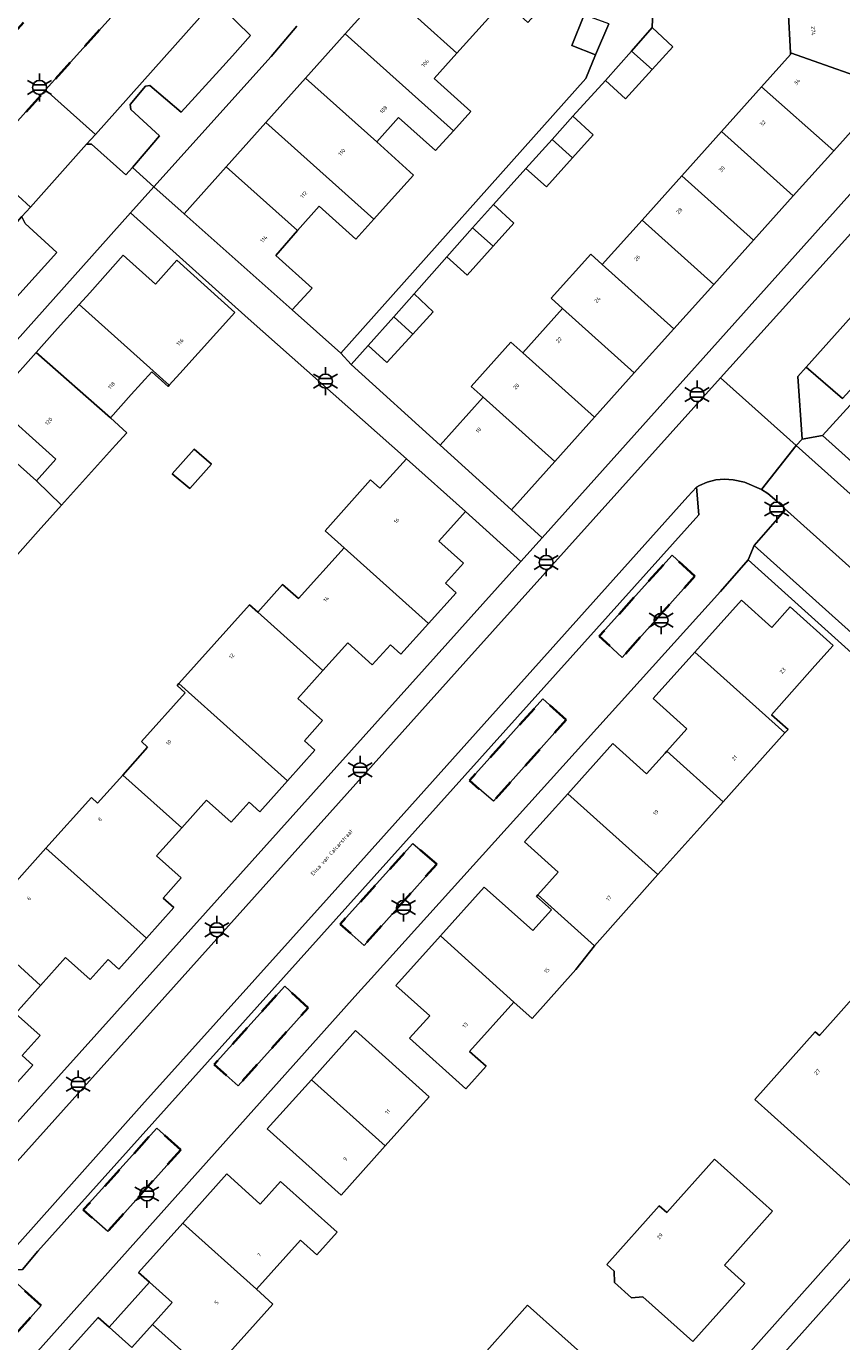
# Model space of a CAD drawing. Extents: x 105780 to 185197, y 477999 to 525027.
# Tile 106 of 562: x 106384 to 106458, y 478780 to 478900. Entities that reach past the tile are written whole.
import ezdxf
from ezdxf.enums import TextEntityAlignment as Align

# ---------------------------------------------------------------- set-up
doc = ezdxf.new("R2010")
doc.units = 0
doc.linetypes.add('XX-HIDDEN', pattern=[4, 2, -2])
for name, color, linetype, lineweight in [('B-GV-GR-MATERIAALGRENS-G', 252, 'XX-HIDDEN', 35), ('B-RO-IE-MEUBILAIR_WEGMEUBILAIR-S', 252, 'Continuous', 25), ('B-XX-KG-KADASTRAAL_BEBOUWING-G', 252, 'Continuous', 20), ('B1-WE-OG-BEBOUWING-T18', 7, 'Continuous', 18), ('B1-WE-OG-TERREIN_ERF-GV', 252, 'Continuous', 18), ('B1-WE-OG-TOPOGRAFIE-T18', 10, 'Continuous', 18), ('B1-WE-VH-VERHARDING_ASFALT-GV', 252, 'Continuous', 18), ('B1-WE-VH-VERHARDING_BETONSTRAATSTEEN-GV', 252, 'Continuous', 18), ('B1-WE-VH-VERHARDING_TEGEL-GV', 252, 'Continuous', 18)]:
    doc.layers.add(name, color=color, linetype=linetype, lineweight=lineweight)
doc.styles.add('NLCS-ISO', font='NLCS-ISO.ttf')
doc.styles.add('NLCS-ISO-M200-T18', font='NLCS-ISO.ttf', dxfattribs={"height": 0.36})

# ---------------------------------------------------------------- blocks, each defined once
blk = doc.blocks.new('B-SIE-WEG_LICHTMAST-SO')
at = {"ltscale": 0.1}
for p, q in [((0, 1.27), (0, 2.53)), ((-1.1, 0.63), (-2.19, 1.27)), ((1.1, 0.63), (2.19, 1.27)), ((-1.1, -0.63), (-2.19, -1.27)), ((0, -1.27), (0, -2.53)), ((1.1, -0.63), (2.19, -1.27))]:
    blk.add_line(p, q, dxfattribs=at)
at = {"flags": 128}
for points in [[(-1.16, 0.5), (1.16, 0.5)], [(-1.16, -0.5), (1.16, -0.5)]]:
    blk.add_lwpolyline(points, dxfattribs=at)
at = {"ltscale": 0.1}
blk.add_circle((0, 0), 1.27, dxfattribs=at)
at = {"style": 'NLCS-ISO'}
blk.add_attdef('TYPE', text='', height=1.8, dxfattribs=at).set_placement((0, 2.53), align=Align.BOTTOM_CENTER)

msp = doc.modelspace()

# ---------------------------------------------------------------- linework, layer by layer
at = {"layer": 'B-GV-GR-MATERIAALGRENS-G', "flags": 128}
for points in [[(106399.318, 478964.821), (106398.736, 478971.308), (106398.326, 478973.638), (106397.422, 478978.079), (106396.008, 478977.854), (106394.69, 478977.507), (106394.018, 478980.626), (106393.641, 478983.201), (106393.51, 478985.239), (106391.871, 478986.475), (106390.014, 478986.464), (106389.738, 478986.419), (106389.309, 478986.397), (106389.014, 478986.382), (106389.432, 478981.417), (106389.646, 478979.846), (106389.97, 478978.826), (106391.533, 478972.694), (106391.852, 478970.637), (106392.174, 478966.731), (106393.991, 478939.83), (106395.385, 478919.201), (106395.458, 478917.141), (106395.415, 478915.241), (106395.134, 478913.908), (106394.524, 478912.291), (106393.601, 478910.845), (106385.681, 478901.945), (106317.987, 478827.036), (106301.09, 478808.452), (106300.016, 478807.774), (106298.627, 478807.285), (106297.375, 478806.99), (106295.554, 478806.851), (106293.956, 478807.108), (106292.737, 478807.661), (106291.032, 478808.629), (106289.079, 478810.361), (106287.938, 478811.439), (106287.238, 478812.364), (106286.762, 478813.351), (106286.351, 478814.557), (106286.155, 478815.815), (106286.315, 478817.2), (106286.561, 478818.452), (106284.236, 478815.822), (106284.491, 478811.899), (106293.434, 478803.903), (106294.239, 478803.387), (106295.298, 478803.071), (106296.562, 478802.983), (106297.65, 478803.22), (106299.142, 478803.97), (106301.839, 478806.084), (106303.211, 478804.442), (106312.235, 478811.943), (106312.878, 478812.598), (106320.431, 478821.005), (106336.921, 478839.319), (106370.603, 478876.884), (106379.965, 478887.247), (106385.832, 478893.766), (106397.447, 478906.67), (106398.49, 478907.916), (106399.182, 478908.918), (106399.835, 478910.104), (106400.508, 478911.645), (106401.039, 478913.257), (106401.386, 478914.81), (106401.615, 478916.563), (106401.725, 478918.329), (106401.698, 478920.255)], [(106444.809, 478849.603), (106442.737, 478851.518), (106436.124, 478844.165), (106438.208, 478842.241)], [(106433.133, 478836.581), (106431.002, 478838.47), (106424.334, 478831.055), (106426.504, 478829.188)], [(106421.362, 478823.453), (106419.191, 478825.337), (106412.6, 478818.008), (106414.761, 478816.09)], [(106409.687, 478810.431), (106407.552, 478812.394), (106401.142, 478805.267), (106403.322, 478803.331)], [(106398.115, 478797.524), (106395.943, 478799.486), (106389.263, 478792.063), (106391.477, 478790.12)], [(106385.431, 478783.377), (106383.239, 478785.377), (106378.158, 478779.737), (106377.366, 478778.858), (106379.605, 478776.879)]]:
    msp.add_lwpolyline(points, close=True, dxfattribs=at)
at = {"layer": 'B-XX-KG-KADASTRAAL_BEBOUWING-G', "flags": 128}
for points in [[(106428.365, 478902.875), (106419.433, 478906.018), (106416.714, 478902.939), (106423.203, 478897.12), (106427.478, 478901.86), (106429.648, 478899.903), (106431.374, 478901.816)], [(106423.203, 478897.12), (106416.714, 478902.939), (106413.06, 478898.863), (106422.874, 478890.062), (106424.455, 478891.819), (106421.131, 478894.822)], [(106462.024, 478901.627), (106453.278, 478901.151), (106453.493, 478897.132), (106462.435, 478893.986)], [(106437.005, 478899.779), (106434.755, 478900.578), (106433.619, 478897.821), (106435.781, 478896.958)], [(106442.799, 478897.696), (106440.944, 478899.433), (106439.062, 478897.305), (106440.926, 478895.633)], [(106413.06, 478898.863), (106409.456, 478894.841), (106415.911, 478889.052), (106417.905, 478891.268), (106421.251, 478888.258), (106422.874, 478890.062)], [(106440.926, 478895.633), (106439.062, 478897.305), (106436.683, 478894.638), (106438.515, 478892.978)], [(106462.435, 478893.986), (106453.493, 478897.132), (106453.501, 478896.976), (106450.874, 478894.05), (106457.42, 478888.244), (106462.443, 478893.836)], [(106415.911, 478889.052), (106409.456, 478894.841), (106405.852, 478890.82), (106415.651, 478882.033), (106417.251, 478883.812), (106419.257, 478886.041)], [(106450.874, 478894.05), (106447.224, 478889.985), (106453.738, 478884.143), (106457.42, 478888.244)], [(106405.852, 478890.82), (106402.249, 478886.799), (106408.719, 478880.997), (106410.669, 478883.224), (106414.014, 478880.214), (106415.651, 478882.033)], [(106433.732, 478891.392), (106431.835, 478889.279), (106433.691, 478887.615), (106435.558, 478889.699)], [(106447.224, 478889.985), (106443.616, 478885.967), (106450.129, 478880.125), (106453.738, 478884.143)], [(106433.691, 478887.615), (106431.835, 478889.279), (106429.465, 478886.64), (106431.323, 478884.974)], [(106408.719, 478880.997), (106402.249, 478886.799), (106398.425, 478882.532), (106408.238, 478873.794), (106410.046, 478875.776), (106406.742, 478878.741)], [(106443.616, 478885.967), (106440.009, 478881.949), (106446.521, 478876.109), (106450.129, 478880.125)], [(106426.527, 478883.361), (106424.623, 478881.239), (106426.477, 478879.576), (106428.367, 478881.676)], [(106426.477, 478879.576), (106424.623, 478881.239), (106422.281, 478878.629), (106424.113, 478876.949)], [(106440.009, 478881.949), (106436.401, 478877.931), (106442.913, 478872.091), (106446.521, 478876.109)], [(106436.401, 478877.931), (106435.355, 478878.87), (106431.748, 478874.851), (106432.793, 478873.913), (106439.305, 478868.074), (106442.913, 478872.091)], [(106388.889, 478874.292), (106397.073, 478866.953), (106398.028, 478868.016), (106403.021, 478873.573), (106397.755, 478878.303), (106395.81, 478876.14), (106392.895, 478878.759), (106389.843, 478875.356)], [(106419.328, 478875.258), (106417.458, 478873.161), (106419.194, 478871.604), (106421.028, 478873.625)], [(106388.889, 478874.292), (106386.926, 478872.102), (106384.964, 478869.914), (106391.718, 478863.984), (106393.619, 478866.101), (106395.48, 478868.173), (106396.968, 478866.836), (106397.073, 478866.953)], [(106419.194, 478871.604), (106417.458, 478873.161), (106415.147, 478870.569), (106416.84, 478869.012)], [(106432.793, 478873.913), (106429.186, 478869.895), (106435.697, 478864.057), (106439.305, 478868.074)], [(106429.186, 478869.895), (106428.098, 478870.872), (106424.491, 478866.854), (106425.579, 478865.878), (106432.089, 478860.04), (106435.697, 478864.057)], [(106384.964, 478869.914), (106384.009, 478868.849), (106380.958, 478865.447), (106386.765, 478860.24), (106384.996, 478858.264), (106387.294, 478856.071), (106392.188, 478861.515), (106393.206, 478862.648), (106391.718, 478863.984)], [(106425.579, 478865.878), (106421.663, 478861.517), (106428.141, 478855.644), (106432.089, 478860.04)], [(106384.996, 478858.264), (106382.091, 478860.872), (106382.024, 478860.797), (106380.187, 478858.75), (106377.286, 478861.353), (106373.226, 478856.826), (106381.398, 478849.507), (106385.157, 478853.693), (106387.294, 478856.071)], [(106400.901, 478859.776), (106399.34, 478861.141), (106397.342, 478858.916), (106398.923, 478857.572)], [(106423.961, 478855.479), (106418.602, 478860.286), (106416.199, 478857.606), (106415.36, 478858.358), (106411.222, 478853.743), (106412.953, 478852.191), (106420.617, 478845.317), (106423.12, 478848.108), (106422.157, 478848.972), (106423.791, 478850.796), (106421.559, 478852.799)], [(106412.953, 478852.191), (106408.813, 478847.574), (106407.366, 478848.871), (106405.104, 478846.349), (106411.01, 478841.036), (106413.281, 478843.567), (106415.512, 478841.565), (106417.149, 478843.389), (106418.113, 478842.524), (106420.617, 478845.317)], [(106411.01, 478841.036), (106405.104, 478846.349), (106404.351, 478847.008), (106397.948, 478839.865), (106407.802, 478831.027), (106410.302, 478833.814), (106409.338, 478834.677), (106410.974, 478836.502), (106408.741, 478838.505)], [(106444.801, 478842.725), (106452.99, 478835.381), (106453.272, 478835.695), (106451.783, 478837.03), (106455.696, 478841.469), (106457.364, 478843.329), (106453.464, 478846.843), (106451.802, 478844.961), (106449.033, 478847.444)], [(106444.801, 478842.725), (106441.021, 478838.51), (106444.082, 478835.761), (106442.25, 478833.714), (106447.374, 478829.119), (106452.99, 478835.381)], [(106397.948, 478839.865), (106397.786, 478839.684), (106398.516, 478839.029), (106394.535, 478834.588), (106395.102, 478834.08), (106392.837, 478831.555), (106398.197, 478826.749), (106400.461, 478829.273), (106402.695, 478827.27), (106404.331, 478829.094), (106405.294, 478828.23), (106407.802, 478831.027)], [(106447.374, 478829.119), (106442.25, 478833.714), (106442.097, 478833.542), (106440.418, 478831.665), (106437.349, 478834.416), (106433.26, 478829.857), (106441.443, 478822.518), (106445.538, 478827.071)], [(106398.197, 478826.749), (106392.837, 478831.555), (106390.561, 478829.018), (106389.995, 478829.525), (106385.864, 478824.917), (106394.986, 478816.735), (106397.483, 478819.52), (106396.52, 478820.384), (106398.155, 478822.208), (106395.921, 478824.211)], [(106433.26, 478829.857), (106429.337, 478825.482), (106432.404, 478822.73), (106430.558, 478820.671), (106435.707, 478816.053), (106441.443, 478822.518)], [(106385.864, 478824.917), (106379.485, 478817.8), (106385.373, 478812.448), (106387.643, 478814.979), (106389.876, 478812.976), (106391.511, 478814.8), (106392.476, 478813.936), (106394.986, 478816.735)], [(106435.707, 478816.053), (106430.558, 478820.671), (106430.439, 478820.539), (106431.787, 478819.331), (106430.082, 478817.427), (106425.665, 478821.387), (106421.703, 478816.969), (106428.366, 478810.917), (106430.017, 478809.46), (106433.985, 478813.892)], [(106385.373, 478812.448), (106379.485, 478817.8), (106378.738, 478818.434), (106372.311, 478811.266), (106382.161, 478802.434), (106384.664, 478805.225), (106383.701, 478806.09), (106385.336, 478807.914), (106383.103, 478809.917)], [(106428.366, 478810.917), (106421.703, 478816.969), (106417.653, 478812.454), (106420.721, 478809.7), (106418.885, 478807.653), (106424.005, 478803.061), (106425.841, 478805.109), (106424.353, 478806.445)], [(106465.171, 478807.744), (106460.079, 478812.311), (106456.119, 478807.896), (106455.747, 478808.23), (106450.245, 478802.096), (106459.172, 478794.09), (106464.674, 478800.225), (106461.212, 478803.33)], [(106409.975, 478803.892), (106416.675, 478797.883), (106420.681, 478802.35), (106413.981, 478808.359)], [(106409.975, 478803.892), (106405.969, 478799.425), (106412.669, 478793.416), (106416.675, 478797.883)], [(106451.875, 478791.944), (106446.589, 478796.684), (106442.25, 478791.845), (106441.58, 478792.446), (106436.799, 478787.114), (106437.469, 478786.513), (106437.511, 478785.466), (106439.052, 478784.086), (106440.089, 478784.164), (106444.616, 478780.105), (106449.356, 478785.391), (106447.495, 478787.06)], [(106398.291, 478790.864), (106404.991, 478784.856), (106408.996, 478789.322), (106410.485, 478787.986), (106412.321, 478790.031), (106407.173, 478794.651), (106405.339, 478792.601), (106402.296, 478795.331)], [(106398.291, 478790.864), (106394.285, 478786.397), (106395.271, 478785.513), (106397.339, 478783.658), (106395.538, 478781.65), (106400.678, 478777.047), (106406.482, 478783.519), (106404.991, 478784.856)], [(106429.619, 478783.407), (106424.43, 478777.602), (106427.106, 478775.21), (106421.454, 478768.887), (106429.113, 478762.039), (106437.549, 478771.475), (106433.459, 478775.155), (106435.855, 478777.832)], [(106395.538, 478781.65), (106393.668, 478779.562), (106391.599, 478781.417), (106390.613, 478782.301), (106386.607, 478777.835), (106393.379, 478771.906), (106397.313, 478776.293), (106398.802, 478774.958), (106400.678, 478777.047)]]:
    msp.add_lwpolyline(points, close=True, dxfattribs=at)
at = {"layer": 'B1-WE-OG-TERREIN_ERF-GV', "flags": 128}
for points in [[(106462.024, 478901.627), (106462.435, 478893.986), (106462.443, 478893.836), (106457.42, 478888.244), (106453.738, 478884.143), (106450.129, 478880.125), (106446.521, 478876.109), (106442.913, 478872.091), (106439.305, 478868.074), (106435.697, 478864.057), (106432.089, 478860.04), (106428.141, 478855.644), (106430.937, 478853.109), (106458.872, 478884.276), (106463.821, 478889.798), (106464.475, 478890.635), (106461.532, 478947.805)], [(106408.65, 478899.574), (106406.333, 478896.822), (106395.68, 478884.977), (106398.425, 478882.532), (106402.249, 478886.799), (106405.852, 478890.82), (106409.456, 478894.841), (106413.06, 478898.863), (106416.714, 478902.939)], [(106427.478, 478901.86), (106423.203, 478897.12), (106421.131, 478894.822), (106424.455, 478891.819), (106422.874, 478890.062), (106421.251, 478888.258), (106417.905, 478891.268), (106415.911, 478889.052), (106419.257, 478886.041), (106417.251, 478883.812), (106415.651, 478882.033), (106414.014, 478880.214), (106410.669, 478883.224), (106408.719, 478880.997), (106406.742, 478878.741), (106410.046, 478875.776), (106408.238, 478873.794), (106412.655, 478869.861), (106434.899, 478894.803), (106435.781, 478896.958), (106433.619, 478897.821), (106434.755, 478900.578)], [(106441.046, 478902.604), (106440.944, 478899.433), (106442.799, 478897.696), (106440.926, 478895.633), (106438.515, 478892.978), (106436.683, 478894.638), (106433.732, 478891.392), (106435.558, 478889.699), (106433.691, 478887.615), (106431.323, 478884.974), (106429.465, 478886.64), (106426.527, 478883.361), (106428.367, 478881.676), (106426.477, 478879.576), (106424.113, 478876.949), (106422.281, 478878.629), (106419.328, 478875.258), (106421.028, 478873.625), (106419.194, 478871.604), (106416.84, 478869.012), (106415.147, 478870.569), (106413.598, 478868.84), (106421.663, 478861.517), (106425.579, 478865.878), (106424.491, 478866.854), (106428.098, 478870.872), (106429.186, 478869.895), (106432.793, 478873.913), (106431.748, 478874.851), (106435.355, 478878.87), (106436.401, 478877.931), (106440.009, 478881.949), (106443.616, 478885.967), (106447.224, 478889.985), (106450.874, 478894.05), (106453.501, 478896.976), (106453.493, 478897.132), (106453.278, 478901.151)], [(106379.485, 478817.8), (106385.864, 478824.917), (106389.995, 478829.525), (106390.561, 478829.018), (106392.837, 478831.555), (106395.102, 478834.08), (106394.535, 478834.588), (106398.516, 478839.029), (106397.786, 478839.684), (106397.948, 478839.865), (106404.351, 478847.008), (106405.104, 478846.349), (106407.366, 478848.871), (106408.813, 478847.574), (106412.953, 478852.191), (106411.222, 478853.743), (106415.36, 478858.358), (106416.199, 478857.606), (106418.602, 478860.286), (106404.247, 478873.026), (106393.553, 478882.604), (106374.448, 478861.245)], [(106384.009, 478868.849), (106384.964, 478869.914), (106386.926, 478872.102), (106388.889, 478874.292), (106389.843, 478875.356), (106392.895, 478878.759), (106395.81, 478876.14), (106397.755, 478878.303), (106403.021, 478873.573), (106398.028, 478868.016), (106397.073, 478866.953), (106396.968, 478866.836), (106395.48, 478868.173), (106393.619, 478866.101), (106391.718, 478863.984), (106393.206, 478862.648), (106392.188, 478861.515), (106387.294, 478856.071), (106385.157, 478853.693), (106381.398, 478849.507)], [(106382.091, 478860.872), (106384.996, 478858.264), (106386.765, 478860.24), (106380.958, 478865.447)], [(106378.946, 478795.262), (106396.913, 478815.185), (106429.004, 478850.955), (106423.961, 478855.479), (106421.559, 478852.799), (106423.791, 478850.796), (106422.157, 478848.972), (106423.12, 478848.108), (106420.617, 478845.317), (106418.113, 478842.524), (106417.149, 478843.389), (106415.512, 478841.565), (106413.281, 478843.567), (106411.01, 478841.036), (106408.741, 478838.505), (106410.974, 478836.502), (106409.338, 478834.677), (106410.302, 478833.814), (106407.802, 478831.027), (106405.294, 478828.23), (106404.331, 478829.094), (106402.695, 478827.27), (106400.461, 478829.273), (106398.197, 478826.749), (106395.921, 478824.211), (106398.155, 478822.208), (106396.52, 478820.384), (106397.483, 478819.52), (106394.986, 478816.735), (106392.476, 478813.936), (106391.511, 478814.8), (106389.876, 478812.976), (106387.643, 478814.979), (106385.373, 478812.448), (106383.103, 478809.917), (106385.336, 478807.914), (106383.701, 478806.09), (106384.664, 478805.225), (106382.161, 478802.434)]]:
    msp.add_lwpolyline(points, dxfattribs=at)
for points in [[(106470.276, 478873.881), (106468.485, 478875.513), (106458.911, 478865.148), (106456.4, 478862.397), (106473.752, 478846.844), (106476.248, 478849.612), (106476.147, 478849.703), (106477.648, 478851.379), (106477.104, 478851.866), (106477.387, 478852.181), (106462.808, 478865.425)], [(106397.342, 478858.916), (106399.34, 478861.141), (106400.901, 478859.776), (106398.923, 478857.572)], [(106449.64, 478851.112), (106447.138, 478848.238), (106415.401, 478813.08), (106414.202, 478811.742), (106381.485, 478775.217), (106378.686, 478772.092), (106389.557, 478762.464), (106410.891, 478743.047), (106414.566, 478739.709), (106420.119, 478745.927), (106424.442, 478750.689), (106440.469, 478768.676), (106469.58, 478801.347), (106485.373, 478818.958)], [(106447.374, 478829.119), (106445.538, 478827.071), (106441.443, 478822.518), (106435.707, 478816.053), (106433.985, 478813.892), (106430.017, 478809.46), (106428.366, 478810.917), (106424.353, 478806.445), (106425.841, 478805.109), (106424.005, 478803.061), (106418.885, 478807.653), (106420.721, 478809.7), (106417.653, 478812.454), (106421.703, 478816.969), (106425.665, 478821.387), (106430.082, 478817.427), (106431.787, 478819.331), (106430.439, 478820.539), (106430.558, 478820.671), (106432.404, 478822.73), (106429.337, 478825.482), (106433.26, 478829.857), (106437.349, 478834.416), (106440.418, 478831.665), (106442.097, 478833.542), (106442.25, 478833.714), (106444.082, 478835.761), (106441.021, 478838.51), (106444.801, 478842.725), (106449.033, 478847.444), (106451.802, 478844.961), (106453.464, 478846.843), (106457.364, 478843.329), (106455.696, 478841.469), (106451.783, 478837.03), (106453.272, 478835.695), (106452.99, 478835.381)], [(106465.171, 478807.744), (106461.212, 478803.33), (106464.674, 478800.225), (106459.172, 478794.09), (106450.245, 478802.096), (106455.747, 478808.23), (106456.119, 478807.896), (106460.079, 478812.311)], [(106409.975, 478803.892), (106413.981, 478808.359), (106420.681, 478802.35), (106416.675, 478797.883), (106412.669, 478793.416), (106405.969, 478799.425)], [(106451.875, 478791.944), (106447.495, 478787.06), (106449.356, 478785.391), (106444.616, 478780.105), (106440.089, 478784.164), (106439.052, 478784.086), (106437.511, 478785.466), (106437.469, 478786.513), (106436.799, 478787.114), (106441.58, 478792.446), (106442.25, 478791.845), (106446.589, 478796.684)], [(106400.678, 478777.047), (106398.802, 478774.958), (106397.313, 478776.293), (106393.379, 478771.906), (106394.865, 478770.575), (106394.792, 478770.493), (106388.854, 478763.865), (106382.989, 478769.129), (106384.924, 478771.285), (106382.601, 478773.369), (106386.607, 478777.835), (106390.613, 478782.301), (106391.599, 478781.417), (106395.271, 478785.513), (106394.285, 478786.397), (106398.291, 478790.864), (106402.296, 478795.331), (106405.339, 478792.601), (106407.173, 478794.651), (106412.321, 478790.031), (106410.485, 478787.986), (106408.996, 478789.322), (106404.991, 478784.856), (106406.482, 478783.519)], [(106397.339, 478783.658), (106395.271, 478785.513), (106391.599, 478781.417), (106393.668, 478779.562), (106395.538, 478781.65)], [(106429.619, 478783.407), (106435.855, 478777.832), (106433.459, 478775.155), (106437.549, 478771.475), (106429.113, 478762.039), (106421.454, 478768.887), (106427.106, 478775.21), (106424.43, 478777.602)]]:
    msp.add_lwpolyline(points, close=True, dxfattribs=at)
at = {"layer": 'B1-WE-VH-VERHARDING_ASFALT-GV', "flags": 128}
for points in [[(106397.447, 478906.67), (106385.832, 478893.766), (106390.356, 478889.726), (106401.848, 478902.614)], [(106381.263, 478786.651), (106394.566, 478801.588), (106411.604, 478820.506), (106444.182, 478856.865), (106444.968, 478857.694), (106445.231, 478857.854), (106445.919, 478858.141), (106446.708, 478858.372), (106447.514, 478858.433), (106448.295, 478858.364), (106449.331, 478858.156), (106450.865, 478857.488), (106454.024, 478861.488), (106447.131, 478867.62), (106423.994, 478841.895), (106382.477, 478795.571)], [(106479.385, 478838.777), (106454.024, 478861.488), (106450.865, 478857.488), (106451.448, 478857.122), (106452.875, 478855.88), (106452.965, 478855.749), (106468.701, 478841.654)], [(106487.35, 478817.669), (106455.046, 478781.44), (106446.502, 478771.907)]]:
    msp.add_lwpolyline(points, dxfattribs=at)
msp.add_lwpolyline([(106389.558, 478888.832), (106390.356, 478889.726), (106385.832, 478893.766), (106379.965, 478887.247), (106384.45, 478883.118)], close=True, dxfattribs=at)
at = {"layer": 'B1-WE-VH-VERHARDING_BETONSTRAATSTEEN-GV', "flags": 128}
msp.add_lwpolyline([(106401.848, 478902.614), (106390.356, 478889.726), (106389.558, 478888.832), (106390.016, 478888.85), (106393.138, 478886.052), (106393.717, 478886.725), (106394.965, 478888.177), (106396.189, 478889.601), (106393.59, 478891.986), (106393.515, 478892.463), (106394.919, 478894.113), (106395.3, 478894.164), (106398.135, 478891.753), (106401.634, 478895.578), (106402.802, 478896.855), (106404.44, 478898.725), (106401.864, 478901.238)], dxfattribs=at)
for points in [[(106383.69, 478882.27), (106384.45, 478883.118), (106379.965, 478887.247), (106370.603, 478876.884), (106375.128, 478872.717), (106376.824, 478874.609), (106380.263, 478878.446)], [(106464.42, 478879.231), (106460.683, 478882.624), (106447.131, 478867.62), (106454.024, 478861.488), (106454.557, 478862.065), (106454.173, 478867.739), (106454.927, 478868.597)], [(106386.848, 478879.012), (106383.98, 478881.637), (106383.69, 478882.27), (106380.263, 478878.446), (106376.824, 478874.609), (106377.255, 478874.632), (106380.368, 478871.824), (106383.768, 478875.595)], [(106467.721, 478876.209), (106464.42, 478879.231), (106454.927, 478868.597), (106458.224, 478865.743), (106462.156, 478870.06)], [(106445.177, 478855.177), (106444.968, 478857.694), (106444.182, 478856.865), (106411.604, 478820.506), (106394.566, 478801.588), (106381.263, 478786.651), (106383.737, 478786.668), (106385.14, 478788.311)], [(106468.701, 478841.654), (106452.965, 478855.749), (106452.937, 478855.554), (106450.187, 478852.411), (106481.436, 478824.382), (106484.048, 478827.229), (106484.213, 478827.346), (106484.454, 478827.419), (106474.315, 478836.626)]]:
    msp.add_lwpolyline(points, close=True, dxfattribs=at)
at = {"layer": 'B1-WE-VH-VERHARDING_TEGEL-GV', "flags": 128}
for points in [[(106437.005, 478899.779), (106435.781, 478896.958), (106434.899, 478894.803), (106412.655, 478869.861), (106413.598, 478868.84), (106415.147, 478870.569), (106417.458, 478873.161), (106419.328, 478875.258), (106422.281, 478878.629), (106424.623, 478881.239), (106426.527, 478883.361), (106429.465, 478886.64), (106431.835, 478889.279), (106433.732, 478891.392), (106436.683, 478894.638), (106439.062, 478897.305), (106440.944, 478899.433), (106441.046, 478902.604)], [(106401.864, 478901.238), (106404.44, 478898.725), (106402.802, 478896.855), (106401.634, 478895.578), (106398.135, 478891.753), (106395.3, 478894.164), (106394.919, 478894.113), (106393.515, 478892.463), (106393.59, 478891.986), (106396.189, 478889.601), (106394.965, 478888.177), (106393.717, 478886.725), (106395.68, 478884.977), (106406.333, 478896.822), (106408.65, 478899.574)], [(106374.448, 478861.245), (106393.553, 478882.604), (106395.68, 478884.977), (106393.717, 478886.725), (106393.138, 478886.052), (106390.016, 478888.85), (106389.558, 478888.832), (106384.45, 478883.118), (106383.69, 478882.27)], [(106382.477, 478795.571), (106423.994, 478841.895), (106447.131, 478867.62), (106460.683, 478882.624), (106458.872, 478884.276), (106430.937, 478853.109), (106429.004, 478850.955), (106396.913, 478815.185), (106378.946, 478795.262)], [(106383.98, 478881.637), (106386.848, 478879.012), (106383.768, 478875.595)], [(106381.485, 478775.217), (106414.202, 478811.742), (106415.401, 478813.08), (106447.138, 478848.238), (106449.64, 478851.112), (106450.187, 478852.411), (106452.937, 478855.554), (106452.965, 478855.749), (106452.875, 478855.88), (106451.448, 478857.122), (106450.865, 478857.488), (106449.331, 478858.156), (106448.295, 478858.364), (106447.514, 478858.433), (106446.708, 478858.372), (106445.919, 478858.141), (106445.231, 478857.854), (106444.968, 478857.694), (106445.177, 478855.177), (106385.14, 478788.311), (106383.737, 478786.668)], [(106383.239, 478785.377), (106385.431, 478783.377), (106379.605, 478776.879)]]:
    msp.add_lwpolyline(points, dxfattribs=at)
for points in [[(106413.598, 478868.84), (106412.655, 478869.861), (106408.238, 478873.794), (106398.425, 478882.532), (106395.68, 478884.977), (106393.553, 478882.604), (106404.247, 478873.026), (106418.602, 478860.286), (106423.961, 478855.479), (106429.004, 478850.955), (106430.937, 478853.109), (106428.141, 478855.644), (106421.663, 478861.517)], [(106458.224, 478865.743), (106454.927, 478868.597), (106454.173, 478867.739), (106454.557, 478862.065), (106456.4, 478862.397), (106458.911, 478865.148), (106468.485, 478875.513), (106467.721, 478876.209), (106462.156, 478870.06)], [(106456.4, 478862.397), (106454.557, 478862.065), (106454.024, 478861.488), (106479.385, 478838.777), (106494.166, 478825.541), (106495.729, 478827.401), (106490.187, 478832.273), (106501.558, 478845.099), (106503.211, 478846.889), (106503.739, 478847.46), (106502.59, 478848.522), (106500.712, 478846.532), (106489.01, 478833.264), (106481.186, 478840.321), (106477.041, 478843.958), (106473.752, 478846.844)], [(106444.809, 478849.603), (106438.208, 478842.241), (106436.124, 478844.165), (106442.737, 478851.518)], [(106487.35, 478817.669), (106487.689, 478818.181), (106488.051, 478818.884), (106488.384, 478819.785), (106488.526, 478820.5), (106488.589, 478821.42), (106488.551, 478822.128), (106488.388, 478822.969), (106488.11, 478823.687), (106487.504, 478824.631), (106486.972, 478825.219), (106484.454, 478827.419), (106484.213, 478827.346), (106484.048, 478827.229), (106481.436, 478824.382), (106450.187, 478852.411), (106449.64, 478851.112), (106485.373, 478818.958), (106469.58, 478801.347), (106440.469, 478768.676), (106442.208, 478767.116), (106446.502, 478771.907), (106455.046, 478781.44)], [(106433.133, 478836.581), (106426.504, 478829.188), (106424.334, 478831.055), (106431.002, 478838.47)], [(106421.362, 478823.453), (106414.761, 478816.09), (106412.6, 478818.008), (106419.191, 478825.337)], [(106409.687, 478810.431), (106403.322, 478803.331), (106401.142, 478805.267), (106407.552, 478812.394)], [(106398.115, 478797.524), (106391.477, 478790.12), (106389.263, 478792.063), (106395.943, 478799.486)]]:
    msp.add_lwpolyline(points, close=True, dxfattribs=at)

# ---------------------------------------------------------------- block references
at = {"layer": 'B-RO-IE-MEUBILAIR_WEGMEUBILAIR-S', "xscale": 0.5, "yscale": 0.5, "zscale": 0.5}
for p in [(106385.29, 478893.999), (106411.262, 478867.332), (106445.005, 478866.109), (106452.242, 478855.716), (106431.305, 478850.867), (106441.742, 478845.62), (106414.403, 478832.034), (106418.35, 478819.534), (106401.383, 478817.507), (106388.802, 478803.476), (106395.035, 478793.512)]:
    msp.add_blockref('B-SIE-WEG_LICHTMAST-SO', p, dxfattribs=at)

# ---------------------------------------------------------------- texts
at = {"layer": 'B1-WE-OG-BEBOUWING-T18', "style": 'NLCS-ISO-M200-T18'}
for s, rotation, p in [('274', 273.2, (106455.559, 478899.142)), ('106', 48.1, (106420.32, 478896.203)), ('34', 48.2, (106454.093, 478894.504)), ('108', 48.1, (106416.537, 478891.986)), ('32', 48.2, (106450.973, 478890.748)), ('110', 48.1, (106412.735, 478888.118)), ('30', 48.2, (106447.259, 478886.589)), ('112', 48.1, (106409.281, 478884.268)), ('28', 48.2, (106443.401, 478882.792)), ('114', 48.1, (106405.662, 478880.235)), ('26', 48.2, (106439.571, 478878.503)), ('24', 48.2, (106435.959, 478874.72)), ('116', 48.1, (106398.043, 478870.875)), ('22', 48.2, (106432.463, 478871.067)), ('118', 48.1, (106391.824, 478866.932)), ('20', 47.5, (106428.579, 478866.852)), ('120', 48.1, (106386.113, 478863.68)), ('18', 48.2, (106425.151, 478862.879)), ('16', 48.1, (106417.715, 478854.654)), ('14', 48.1, (106411.332, 478847.536)), ('12', 48.1, (106402.733, 478842.355)), ('23', 48.1, (106452.78, 478841.038)), ('10', 48.1, (106397.017, 478834.509)), ('21', 48.1, (106448.398, 478833.107)), ('8', 48.1, (106390.759, 478827.53)), ('19', 48.1, (106441.265, 478828.147)), ('6', 48.1, (106384.328, 478820.356)), ('17', 48.1, (106436.993, 478820.369)), ('15', 48.1, (106431.361, 478813.811)), ('13', 48.1, (106423.953, 478808.846)), ('27', 48.2, (106455.922, 478804.593)), ('11', 48.1, (106416.904, 478800.985)), ('9', 48.1, (106413.047, 478796.684)), ('29', 48.2, (106441.617, 478789.677)), ('7', 48.1, (106405.236, 478787.974)), ('5', 48.1, (106401.364, 478783.657))]:
    msp.add_text(s, height=0.36, rotation=rotation, dxfattribs=at).set_placement(p, align=Align.MIDDLE)
at = {"layer": 'B1-WE-OG-TOPOGRAFIE-T18', "style": 'NLCS-ISO-M200-T18'}
msp.add_text('Elisa van Calcarstraat', height=0.36, rotation=48.2, dxfattribs=at).set_placement((106411.823, 478824.532), align=Align.MIDDLE)

doc.saveas('drawing.dxf')
